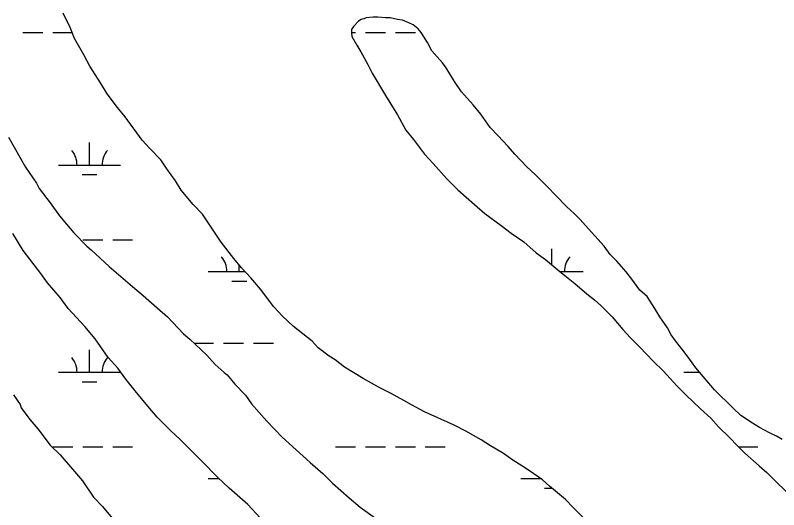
# Model space of a CAD drawing. Extents: x 3177185 to 3215018, y 812988 to 838321.
# Drawn here: x 3209675 to 3210900, y 820446 to 821240 of the extents above; entities that cross this region are included whole.
import ezdxf

# ---------------------------------------------------------------- set-up
doc = ezdxf.new("R2010")
doc.units = 0
doc.layers.add('V-SITE-VEGE', color=7, linetype='Continuous')
doc.layers.add('V-WETL-SWMP', color=7, linetype='Continuous')

msp = doc.modelspace()

# ---------------------------------------------------------------- linework, layer by layer
at = {"layer": 'V-SITE-VEGE'}
for points in [[(3210593.3, 820426.9), (3210570.4, 820449.8), (3210558.1, 820463), (3210548.4, 820470.9), (3210532.5, 820484.1), (3210521.1, 820494.6), (3210507, 820504.3), (3210493.8, 820513.1), (3210473.5, 820526.3), (3210458.6, 820536.8), (3210437.4, 820549.1), (3210422.5, 820558.8), (3210397.8, 820572.8), (3210379.3, 820582.5), (3210331.8, 820603.6), (3210310.7, 820615), (3210298.3, 820622), (3210277.2, 820633.5), (3210259.6, 820642.2), (3210233.2, 820657.2), (3210203.3, 820675.6), (3210188.3, 820687.1), (3210178.6, 820693.2), (3210161, 820706.4), (3210151.3, 820716.9), (3210121.4, 820740.7), (3210103.7, 820757.4), (3210089.7, 820772.3), (3210068.5, 820800.5), (3210052.7, 820818.9), (3210037.7, 820834.8), (3210025.4, 820849.7), (3210005.1, 820876.1), (3209975.1, 820920.9), (3209960.2, 820936.8), (3209940.8, 820959.6), (3209932, 820974.6), (3209917.9, 820993.9), (3209908.2, 821008), (3209890.6, 821026.5), (3209878.2, 821039.6), (3209850.9, 821077.5), (3209838.6, 821092.4), (3209821.9, 821114.4), (3209811.3, 821132), (3209794.5, 821158.4), (3209784.8, 821176.8), (3209769.9, 821203.2), (3209762.8, 821220.8), (3209751.3, 821243.7)], [(3210905.5, 820559.2), (3210896.7, 820564.5), (3210885.3, 820569.8), (3210869.4, 820578.5), (3210858, 820585.6), (3210839.5, 820597.9), (3210827.2, 820609.3), (3210797.2, 820639.2), (3210778.7, 820660.3), (3210767.3, 820674.4), (3210753.2, 820693.7), (3210746.1, 820702.5), (3210734.7, 820717.4), (3210727.6, 820727.1), (3210721.5, 820738.6), (3210709.1, 820756.1), (3210701.2, 820769.3), (3210688.9, 820788.7), (3210677.4, 820799.2), (3210664.2, 820816.8), (3210655.4, 820828.3), (3210640.4, 820845.8), (3210629.9, 820856.4), (3210620.2, 820869.6), (3210590.2, 820903), (3210581.4, 820912.7), (3210571.7, 820922.3), (3210560.3, 820932.9), (3210541.8, 820951.3), (3210529.5, 820964.5), (3210509.2, 820984.8), (3210496, 820997.1), (3210476.6, 821017.3), (3210466, 821029.6), (3210449.3, 821047.2), (3210437, 821060.4), (3210422, 821081.5), (3210409.7, 821096.4), (3210391.2, 821117.5), (3210379.7, 821134.2), (3210366.5, 821156.2), (3210360.3, 821164.1), (3210343.6, 821183.5), (3210336.5, 821196.7), (3210326, 821212.5), (3210321.6, 821218.7), (3210313.6, 821224.8), (3210306.6, 821228.3), (3210296, 821232.7), (3210288.1, 821233.6), (3210276.7, 821236.2), (3210268.8, 821236.2), (3210256.4, 821237.1), (3210249.4, 821237.1), (3210238, 821236.2), (3210234.4, 821234.4), (3210230, 821233.5), (3210225.6, 821230.9), (3210217.7, 821222.1), (3210214.2, 821217.7), (3210214.2, 821212.4), (3210215.1, 821206.2), (3210223, 821192.2), (3210229.2, 821181.6), (3210240.7, 821161.4), (3210247.7, 821147.3), (3210268.9, 821111.3), (3210283, 821089.3), (3210288.3, 821080.5)], [(3210288.3, 821080.5), (3210301.5, 821055.8), (3210313.8, 821040.9), (3210331.4, 821017.2), (3210345.5, 821002.2), (3210367.5, 820977.6), (3210385.2, 820960), (3210411.6, 820936.3), (3210428.3, 820922.2), (3210454.7, 820902.9), (3210470.6, 820890.6), (3210490.8, 820876.5), (3210511.1, 820858.9), (3210526, 820848.4), (3210545.4, 820831.7), (3210559.5, 820820.2), (3210572.7, 820809.7), (3210592.1, 820793), (3210604.4, 820783.3), (3210615, 820773.7), (3210632.6, 820756.1), (3210650.2, 820735.9), (3210662.5, 820722.7), (3210677.5, 820707.7), (3210698.6, 820684.9), (3210715.4, 820669), (3210736.5, 820645.3), (3210751.5, 820630.3), (3210774.4, 820608.4), (3210791.1, 820593.4), (3210803.5, 820579.4), (3210821.9, 820561.8), (3210833.4, 820549.5), (3210845.7, 820537.2), (3210868.6, 820516.9), (3210880.9, 820506.4), (3210925.9, 820461.6)], [(3209663.5, 821044.7), (3209690.8, 820996.4), (3209708.5, 820970.9), (3209712.9, 820962.1), (3209730.5, 820939.2), (3209745.5, 820918.1), (3209756.9, 820904.9), (3209768.4, 820890.8), (3209789.5, 820869.7), (3209796.6, 820863.6), (3209825.6, 820837.2), (3209862.6, 820804.7), (3209880.2, 820790.6), (3209902.2, 820770.4), (3209919, 820756.3), (3209944.5, 820729.1), (3209955.1, 820720.3), (3209982.4, 820694.8), (3209995.6, 820679.8), (3210009.7, 820666.7), (3210015, 820663.1), (3210027.3, 820648.2), (3210044, 820630.6), (3210053.7, 820616.5), (3210078.4, 820588.4), (3210103, 820562.9), (3210147.9, 820522.5), (3210168.2, 820504.9), (3210184.1, 820489.1), (3210210.5, 820465.3), (3210228.1, 820450.4), (3210273.9, 820417.9)], [(3210068, 820433.5), (3210047.7, 820454.6), (3210017.8, 820481), (3209999.3, 820498.6), (3209974.6, 820524.1), (3209939.4, 820559.2), (3209924.4, 820573.3), (3209902.4, 820595.3), (3209887.4, 820612.9), (3209867.1, 820637.5), (3209852.2, 820656), (3209839, 820673.6), (3209824, 820691.1), (3209802.8, 820721), (3209786.1, 820740.4), (3209759.7, 820769.4), (3209746.5, 820787), (3209726.2, 820810.7), (3209715.6, 820825.7), (3209687.4, 820862.6), (3209670.7, 820889.9)], [(3209671.8, 820631.2), (3209682.4, 820615.3), (3209684.1, 820610.1), (3209698.2, 820591.6), (3209710.6, 820576.6)], [(3209710.6, 820576.6), (3209730.8, 820550.3), (3209746.7, 820534.4), (3209769.6, 820508.1), (3209782.8, 820493.1), (3209800.4, 820466.7), (3209814.5, 820451.8), (3209835.7, 820426.3)]]:
    msp.add_lwpolyline(points, dxfattribs=at)
at = {"layer": 'V-WETL-SWMP'}
for p, q in [((3209762.8, 821220.8), (3209751.3, 821243.7)), ((3210230, 821233.5), (3210225.6, 821230.9)), ((3210234.4, 821234.4), (3210230, 821233.5)), ((3210238, 821236.2), (3210234.4, 821234.4)), ((3210249.4, 821237.1), (3210238, 821236.2)), ((3210256.4, 821237.1), (3210249.4, 821237.1)), ((3210268.8, 821236.2), (3210256.4, 821237.1)), ((3210276.7, 821236.2), (3210268.8, 821236.2)), ((3210288.1, 821233.6), (3210276.7, 821236.2)), ((3210296, 821232.7), (3210288.1, 821233.6)), ((3210306.6, 821228.3), (3210296, 821232.7)), ((3209769.9, 821203.2), (3209762.8, 821220.8)), ((3210217.7, 821222.1), (3210214.2, 821217.7)), ((3210225.6, 821230.9), (3210217.7, 821222.1)), ((3210313.6, 821224.8), (3210306.6, 821228.3)), ((3210321.6, 821218.7), (3210313.6, 821224.8)), ((3209687, 821212.6), (3209719, 821212.6)), ((3209735, 821212.6), (3209766.1, 821212.6)), ((3210214.2, 821217.7), (3210214.2, 821212.4)), ((3210214.2, 821212.6), (3210220.9, 821212.6)), ((3210214.2, 821212.4), (3210215.1, 821206.2)), ((3210236.9, 821212.6), (3210268.9, 821212.6)), ((3210284.9, 821212.6), (3210316.9, 821212.6)), ((3210326, 821212.5), (3210321.6, 821218.7)), ((3210336.5, 821196.7), (3210326, 821212.5)), ((3209784.8, 821176.8), (3209769.9, 821203.2)), ((3210215.1, 821206.2), (3210223, 821192.2)), ((3210343.6, 821183.5), (3210336.5, 821196.7)), ((3210223, 821192.2), (3210229.2, 821181.6)), ((3210360.3, 821164.1), (3210343.6, 821183.5)), ((3209794.5, 821158.4), (3209784.8, 821176.8)), ((3210229.2, 821181.6), (3210240.7, 821161.4)), ((3210240.7, 821161.4), (3210247.7, 821147.3)), ((3210366.5, 821156.2), (3210360.3, 821164.1)), ((3209811.3, 821132), (3209794.5, 821158.4)), ((3210247.7, 821147.3), (3210268.9, 821111.3)), ((3210379.7, 821134.2), (3210366.5, 821156.2)), ((3210391.2, 821117.5), (3210379.7, 821134.2)), ((3209821.9, 821114.4), (3209811.3, 821132)), ((3209838.6, 821092.4), (3209821.9, 821114.4)), ((3210268.9, 821111.3), (3210283, 821089.3)), ((3210409.7, 821096.4), (3210391.2, 821117.5)), ((3209850.9, 821077.5), (3209838.6, 821092.4)), ((3210283, 821089.3), (3210288.3, 821080.5)), ((3210422, 821081.5), (3210409.7, 821096.4)), ((3209878.2, 821039.6), (3209850.9, 821077.5)), ((3210288.3, 821080.5), (3210301.5, 821055.8)), ((3210437, 821060.4), (3210422, 821081.5)), ((3210301.5, 821055.8), (3210313.8, 821040.9)), ((3210449.3, 821047.2), (3210437, 821060.4)), ((3209663.5, 821044.7), (3209690.8, 820996.4)), ((3209793.8, 820999.9), (3209793.8, 821035.9)), ((3209890.6, 821026.5), (3209878.2, 821039.6)), ((3210313.8, 821040.9), (3210331.4, 821017.2)), ((3210466, 821029.6), (3210449.3, 821047.2)), ((3209908.2, 821008), (3209890.6, 821026.5)), ((3210476.6, 821017.3), (3210466, 821029.6)), ((3210331.4, 821017.2), (3210345.5, 821002.2)), ((3210496, 820997.1), (3210476.6, 821017.3)), ((3209743.8, 820999.9), (3209843.8, 820999.9)), ((3209917.9, 820993.9), (3209908.2, 821008)), ((3210345.5, 821002.2), (3210367.5, 820977.6)), ((3209690.8, 820996.4), (3209708.5, 820970.9)), ((3209932, 820974.6), (3209917.9, 820993.9)), ((3210509.2, 820984.8), (3210496, 820997.1)), ((3209781.8, 820984.5), (3209805.8, 820984.5)), ((3210367.5, 820977.6), (3210385.2, 820960)), ((3210529.5, 820964.5), (3210509.2, 820984.8)), ((3209708.5, 820970.9), (3209712.9, 820962.1)), ((3209940.8, 820959.6), (3209932, 820974.6)), ((3210541.8, 820951.3), (3210529.5, 820964.5)), ((3209712.9, 820962.1), (3209730.5, 820939.2)), ((3209960.2, 820936.8), (3209940.8, 820959.6)), ((3210385.2, 820960), (3210411.6, 820936.3)), ((3210560.3, 820932.9), (3210541.8, 820951.3)), ((3209730.5, 820939.2), (3209745.5, 820918.1)), ((3209975.1, 820920.9), (3209960.2, 820936.8)), ((3210411.6, 820936.3), (3210428.3, 820922.2)), ((3210571.7, 820922.3), (3210560.3, 820932.9)), ((3209745.5, 820918.1), (3209756.9, 820904.9)), ((3210005.1, 820876.1), (3209975.1, 820920.9)), ((3210428.3, 820922.2), (3210454.7, 820902.9)), ((3210581.4, 820912.7), (3210571.7, 820922.3)), ((3209756.9, 820904.9), (3209768.4, 820890.8)), ((3210454.7, 820902.9), (3210470.6, 820890.6)), ((3210590.2, 820903), (3210581.4, 820912.7)), ((3210620.2, 820869.6), (3210590.2, 820903)), ((3209687.4, 820862.6), (3209670.7, 820889.9)), ((3209768.4, 820890.8), (3209789.5, 820869.7)), ((3210470.6, 820890.6), (3210490.8, 820876.5)), ((3209783, 820879.9), (3209815, 820879.9)), ((3209831, 820879.9), (3209863, 820879.9)), ((3209789.5, 820869.7), (3209796.6, 820863.6)), ((3210025.4, 820849.7), (3210005.1, 820876.1)), ((3210490.8, 820876.5), (3210511.1, 820858.9)), ((3210536.2, 820839.6), (3210536.2, 820865.1)), ((3210629.9, 820856.4), (3210620.2, 820869.6)), ((3209715.6, 820825.7), (3209687.4, 820862.6)), ((3209796.6, 820863.6), (3209825.6, 820837.2)), ((3210511.1, 820858.9), (3210526, 820848.4)), ((3210640.4, 820845.8), (3210629.9, 820856.4)), ((3210037.7, 820834.8), (3210025.4, 820849.7)), ((3210526, 820848.4), (3210545.4, 820831.7)), ((3210655.4, 820828.3), (3210640.4, 820845.8)), ((3209825.6, 820837.2), (3209862.6, 820804.7)), ((3209984.3, 820829.1), (3210043, 820829.1)), ((3210034.3, 820829.1), (3210034.3, 820838.8)), ((3210052.7, 820818.9), (3210037.7, 820834.8)), ((3210545.4, 820831.7), (3210559.5, 820820.2)), ((3210548.5, 820829.1), (3210586.2, 820829.1)), ((3210664.2, 820816.8), (3210655.4, 820828.3)), ((3209726.2, 820810.7), (3209715.6, 820825.7)), ((3210068.5, 820800.5), (3210052.7, 820818.9)), ((3210559.5, 820820.2), (3210572.7, 820809.7)), ((3210677.4, 820799.2), (3210664.2, 820816.8)), ((3209746.5, 820787), (3209726.2, 820810.7)), ((3209862.6, 820804.7), (3209880.2, 820790.6)), ((3210022.3, 820813.7), (3210046.3, 820813.7)), ((3210572.7, 820809.7), (3210592.1, 820793)), ((3210089.7, 820772.3), (3210068.5, 820800.5)), ((3210592.1, 820793), (3210604.4, 820783.3)), ((3210688.9, 820788.7), (3210677.4, 820799.2)), ((3209759.7, 820769.4), (3209746.5, 820787)), ((3209880.2, 820790.6), (3209902.2, 820770.4)), ((3210604.4, 820783.3), (3210615, 820773.7)), ((3210701.2, 820769.3), (3210688.9, 820788.7)), ((3209786.1, 820740.4), (3209759.7, 820769.4)), ((3209902.2, 820770.4), (3209919, 820756.3)), ((3210103.7, 820757.4), (3210089.7, 820772.3)), ((3210615, 820773.7), (3210632.6, 820756.1)), ((3210709.1, 820756.1), (3210701.2, 820769.3)), ((3209919, 820756.3), (3209944.5, 820729.1)), ((3210121.4, 820740.7), (3210103.7, 820757.4)), ((3210632.6, 820756.1), (3210650.2, 820735.9)), ((3210721.5, 820738.6), (3210709.1, 820756.1)), ((3209802.8, 820721), (3209786.1, 820740.4)), ((3210151.3, 820716.9), (3210121.4, 820740.7)), ((3210650.2, 820735.9), (3210662.5, 820722.7)), ((3210727.6, 820727.1), (3210721.5, 820738.6)), ((3209824, 820691.1), (3209802.8, 820721)), ((3209944.5, 820729.1), (3209955.1, 820720.3)), ((3209955.1, 820720.3), (3209982.4, 820694.8)), ((3210662.5, 820722.7), (3210677.5, 820707.7)), ((3210734.7, 820717.4), (3210727.6, 820727.1)), ((3210746.1, 820702.5), (3210734.7, 820717.4)), ((3209962.1, 820713.7), (3209992.9, 820713.7)), ((3210008.9, 820713.7), (3210040.9, 820713.7)), ((3210056.9, 820713.7), (3210088.9, 820713.7)), ((3210161, 820706.4), (3210151.3, 820716.9)), ((3210178.6, 820693.2), (3210161, 820706.4)), ((3210677.5, 820707.7), (3210698.6, 820684.9)), ((3209793.8, 820667.3), (3209793.8, 820703.3)), ((3209982.4, 820694.8), (3209995.6, 820679.8)), ((3210188.3, 820687.1), (3210178.6, 820693.2)), ((3210753.2, 820693.7), (3210746.1, 820702.5)), ((3210767.3, 820674.4), (3210753.2, 820693.7)), ((3209839, 820673.6), (3209824, 820691.1)), ((3210203.3, 820675.6), (3210188.3, 820687.1)), ((3210698.6, 820684.9), (3210715.4, 820669)), ((3209852.2, 820656), (3209839, 820673.6)), ((3209995.6, 820679.8), (3210009.7, 820666.7)), ((3210233.2, 820657.2), (3210203.3, 820675.6)), ((3210715.4, 820669), (3210736.5, 820645.3)), ((3210778.7, 820660.3), (3210767.3, 820674.4)), ((3209743.8, 820667.3), (3209843.7, 820667.3)), ((3209867.1, 820637.5), (3209852.2, 820656)), ((3210009.7, 820666.7), (3210015, 820663.1)), ((3210015, 820663.1), (3210027.3, 820648.2)), ((3210259.6, 820642.2), (3210233.2, 820657.2)), ((3210747.7, 820667.3), (3210773.1, 820667.3)), ((3210797.2, 820639.2), (3210778.7, 820660.3)), ((3209781.8, 820651.8), (3209805.8, 820651.8)), ((3210027.3, 820648.2), (3210044, 820630.6)), ((3210736.5, 820645.3), (3210751.5, 820630.3)), ((3210785.7, 820651.8), (3210786.2, 820651.8)), ((3209887.4, 820612.9), (3209867.1, 820637.5)), ((3210277.2, 820633.5), (3210259.6, 820642.2)), ((3210298.3, 820622), (3210277.2, 820633.5)), ((3210827.2, 820609.3), (3210797.2, 820639.2)), ((3209671.8, 820631.2), (3209682.4, 820615.3)), ((3210044, 820630.6), (3210053.7, 820616.5)), ((3210310.7, 820615), (3210298.3, 820622)), ((3210751.5, 820630.3), (3210774.4, 820608.4)), ((3209682.4, 820615.3), (3209684.1, 820610.1)), ((3209684.1, 820610.1), (3209698.2, 820591.6)), ((3209902.4, 820595.3), (3209887.4, 820612.9)), ((3210053.7, 820616.5), (3210078.4, 820588.4)), ((3210331.8, 820603.6), (3210310.7, 820615)), ((3210774.4, 820608.4), (3210791.1, 820593.4)), ((3210839.5, 820597.9), (3210827.2, 820609.3)), ((3209924.4, 820573.3), (3209902.4, 820595.3)), ((3210379.3, 820582.5), (3210331.8, 820603.6)), ((3210858, 820585.6), (3210839.5, 820597.9)), ((3209698.2, 820591.6), (3209710.6, 820576.6)), ((3210078.4, 820588.4), (3210103, 820562.9)), ((3210397.8, 820572.8), (3210379.3, 820582.5)), ((3210791.1, 820593.4), (3210803.5, 820579.4)), ((3210869.4, 820578.5), (3210858, 820585.6)), ((3209710.6, 820576.6), (3209730.8, 820550.3)), ((3209939.4, 820559.2), (3209924.4, 820573.3)), ((3210422.5, 820558.8), (3210397.8, 820572.8)), ((3210803.5, 820579.4), (3210821.9, 820561.8)), ((3210885.3, 820569.8), (3210869.4, 820578.5)), ((3209974.6, 820524.1), (3209939.4, 820559.2)), ((3210103, 820562.9), (3210147.9, 820522.5)), ((3210437.4, 820549.1), (3210422.5, 820558.8)), ((3210821.9, 820561.8), (3210833.4, 820549.5)), ((3210896.7, 820564.5), (3210885.3, 820569.8)), ((3210905.5, 820559.2), (3210896.7, 820564.5)), ((3209730.8, 820550.3), (3209746.7, 820534.4)), ((3209735, 820547.2), (3209767, 820547.2)), ((3209783, 820547.2), (3209815, 820547.2)), ((3209831, 820547.2), (3209863, 820547.2)), ((3210188.9, 820547.2), (3210220.9, 820547.2)), ((3210236.9, 820547.2), (3210268.9, 820547.2)), ((3210284.9, 820547.2), (3210316.9, 820547.2)), ((3210332.9, 820547.2), (3210364.9, 820547.2)), ((3210458.6, 820536.8), (3210437.4, 820549.1)), ((3210833.4, 820549.5), (3210845.7, 820537.2)), ((3210835.7, 820547.2), (3210866.8, 820547.2)), ((3209746.7, 820534.4), (3209769.6, 820508.1)), ((3210473.5, 820526.3), (3210458.6, 820536.8)), ((3210845.7, 820537.2), (3210868.6, 820516.9)), ((3209999.3, 820498.6), (3209974.6, 820524.1)), ((3210147.9, 820522.5), (3210168.2, 820504.9)), ((3210493.8, 820513.1), (3210473.5, 820526.3)), ((3210507, 820504.3), (3210493.8, 820513.1)), ((3210868.6, 820516.9), (3210880.9, 820506.4)), ((3209769.6, 820508.1), (3209782.8, 820493.1)), ((3210017.8, 820481), (3209999.3, 820498.6)), ((3210168.2, 820504.9), (3210184.1, 820489.1)), ((3210521.1, 820494.6), (3210507, 820504.3)), ((3210880.9, 820506.4), (3210925.9, 820461.6)), ((3209782.8, 820493.1), (3209800.4, 820466.7)), ((3209984.3, 820496.5), (3210001.5, 820496.5)), ((3210184.1, 820489.1), (3210210.5, 820465.3)), ((3210486.2, 820496.5), (3210518.4, 820496.5)), ((3210532.5, 820484.1), (3210521.1, 820494.6)), ((3210047.7, 820454.6), (3210017.8, 820481)), ((3210524.2, 820481), (3210536.2, 820481)), ((3210548.4, 820470.9), (3210532.5, 820484.1)), ((3209800.4, 820466.7), (3209814.5, 820451.8)), ((3210210.5, 820465.3), (3210228.1, 820450.4)), ((3210558.1, 820463), (3210548.4, 820470.9)), ((3210570.4, 820449.8), (3210558.1, 820463)), ((3209814.5, 820451.8), (3209835.7, 820426.3)), ((3210068, 820433.5), (3210047.7, 820454.6)), ((3210228.1, 820450.4), (3210273.9, 820417.9)), ((3210579.2, 820441), (3210570.4, 820449.8))]:
    msp.add_line(p, q, dxfattribs=at)
for centre, start, end in [((3209738.6, 821000.4), 359.2282, 40.7718), ((3209849.1, 821000.4), 139.2282, 180.7718), ((3209979.1, 820829.6), 359.2282, 40.7718), ((3210591.5, 820829.6), 139.2282, 180.7718), ((3209738.6, 820667.7), 359.2282, 40.7718), ((3209849.1, 820667.7), 139.2282, 180.7718), ((3210481, 820496.9), 359.2282, 1.6953)]:
    msp.add_arc(centre, 35.2, start, end, dxfattribs=at)

doc.saveas('drawing.dxf')
